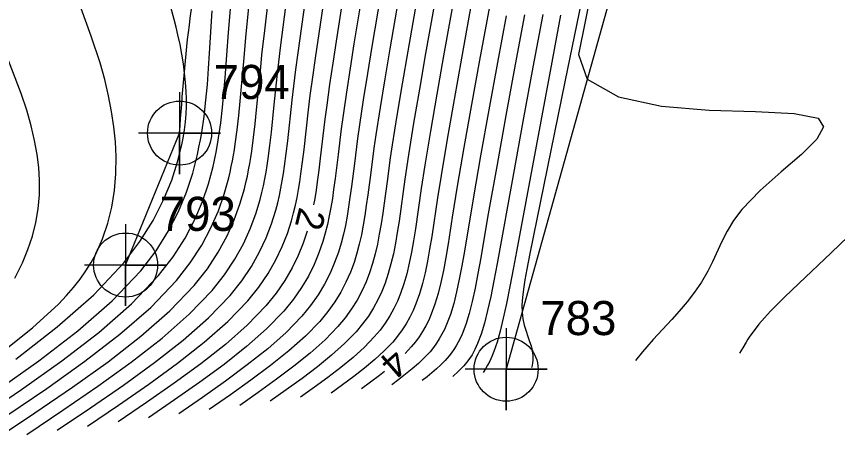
# Model space of a CAD drawing. Extents: x 2602990 to 2605851, y 618069 to 619180.
# Drawn here: x 2604025.2 to 2604085.4, y 618266.1 to 618298.2 of the extents above; entities that cross this region are included whole.
import ezdxf

# ---------------------------------------------------------------- set-up
doc = ezdxf.new("R2010")
doc.units = 0
for name, color, linetype in [('DTM Contours Major', 7, 'Continuous'), ('DTM Contours Major Text', 7, 'Continuous'), ('DTM Contours Minor', 7, 'Continuous'), ('DTM Contours Minor Text', 7, 'Continuous'), ('Exist DTM Breakline', 7, 'Continuous'), ('Exist DTM Breakline Cogo Number', 7, 'Continuous'), ('Exist DTM Breakline Cogo Point CELL', 7, 'Continuous'), ('Exist DTM Breakline Underwater', 7, 'Continuous')]:
    doc.layers.add(name, color=color, linetype=linetype)

# ---------------------------------------------------------------- blocks, each defined once
blk = doc.blocks.new('EXIST DTM BREAKLINE COGO POINT')
at = {"layer": 'Exist DTM Breakline Cogo Point CELL'}
blk.add_lwpolyline([(0, 0.06), (0, -0.06), (0, 0), (0.06, 0), (-0.06, 0)], dxfattribs=at)
blk.add_circle((0, 0), 0.0469, dxfattribs=at)

msp = doc.modelspace()

# ---------------------------------------------------------------- linework, layer by layer
at = {"layer": 'DTM Contours Major'}
for points in [[(2604060.31, 618301.158), (2604059.17, 618294.965), (2604058.579, 618291.709), (2604058.024, 618288.576), (2604057.541, 618285.74), (2604057.176, 618283.469), (2604056.865, 618281.507), (2604056.698, 618280.507), (2604056.526, 618279.568), (2604056.342, 618278.687), (2604056.138, 618277.86), (2604055.907, 618277.085), (2604055.639, 618276.358), (2604055.447, 618275.921), (2604055.237, 618275.5), (2604055.005, 618275.095), (2604054.751, 618274.702), (2604054.472, 618274.321), (2604054.167, 618273.951), (2604053.714, 618273.47)], [(2604028.225, 618267.851), (2604030.679, 618269.504), (2604033.074, 618271.155), (2604035.351, 618272.803), (2604037.453, 618274.447), (2604039.319, 618276.086), (2604040.892, 618277.716), (2604041.75, 618278.792), (2604042.468, 618279.86), (2604043.061, 618280.917), (2604043.545, 618281.958), (2604043.934, 618282.98), (2604044.243, 618283.979), (2604044.386, 618284.521), (2604044.511, 618285.058), (2604044.622, 618285.592), (2604044.72, 618286.126), (2604044.807, 618286.664), (2604044.888, 618287.207), (2604045.009, 618288.124), (2604045.12, 618289.065), (2604045.442, 618292.035), (2604045.56, 618293.073), (2604045.71, 618294.277), (2604045.872, 618295.504), (2604046.558, 618300.437)], [(2604052.21, 618272.153), (2604051.849, 618271.869), (2604051.19, 618271.373), (2604050.52, 618270.881)]]:
    msp.add_lwpolyline(points, dxfattribs=at)
at = {"layer": 'DTM Contours Minor'}
for points in [[(2604059.361, 618303.4), (2604058.4, 618298.119), (2604057.854, 618295.123), (2604057.309, 618292.091), (2604056.799, 618289.172), (2604056.355, 618286.516), (2604056.097, 618284.871), (2604055.667, 618282.051), (2604055.516, 618281.115), (2604055.358, 618280.229), (2604055.186, 618279.39), (2604054.993, 618278.593), (2604054.771, 618277.835), (2604054.513, 618277.112), (2604054.3, 618276.613), (2604054.063, 618276.129), (2604053.797, 618275.658), (2604053.502, 618275.2), (2604053.173, 618274.752), (2604052.808, 618274.312), (2604052.188, 618273.664), (2604051.496, 618273.03), (2604050.746, 618272.407), (2604049.952, 618271.793), (2604049.129, 618271.184), (2604048.291, 618270.578)], [(2604023.766, 618267.245), (2604026.589, 618269.123), (2604029.343, 618270.999), (2604031.957, 618272.872), (2604034.364, 618274.741), (2604036.492, 618276.603), (2604038.273, 618278.458), (2604039.235, 618279.682), (2604040.032, 618280.897), (2604040.682, 618282.096), (2604041.205, 618283.274), (2604041.619, 618284.426), (2604041.942, 618285.545), (2604042.057, 618286.012), (2604042.16, 618286.473), (2604042.252, 618286.931), (2604042.336, 618287.388), (2604042.412, 618287.845), (2604042.482, 618288.305), (2604042.616, 618289.301), (2604042.734, 618290.312), (2604042.84, 618291.336), (2604043.137, 618294.45), (2604043.23, 618295.349), (2604043.43, 618297.149), (2604043.995, 618301.995)], [(2604067.836, 618302.505), (2604066.908, 618297.811), (2604066.422, 618295.388), (2604067.067, 618293.576), (2604069.358, 618292.284), (2604072.495, 618291.596), (2604076.001, 618291.303), (2604079.402, 618291.197), (2604082.219, 618291.069), (2604083.978, 618290.71), (2604084.373, 618290.08), (2604083.874, 618289.175), (2604082.753, 618288.056), (2604081.283, 618286.784), (2604079.735, 618285.417), (2604078.383, 618284.016), (2604077.791, 618283.225), (2604077.316, 618282.445), (2604076.924, 618281.679), (2604076.252, 618280.203), (2604075.903, 618279.498), (2604075.441, 618278.712), (2604074.925, 618277.964), (2604074.375, 618277.255), (2604073.81, 618276.587), (2604073.25, 618275.962), (2604071.899, 618274.497), (2604071.425, 618273.965), (2604071.103, 618273.586), (2604070.609, 618272.97)], [(2604067.16, 618301.829), (2604065.424, 618293.372), (2604062.861, 618280.794), (2604062.633, 618279.646), (2604062.49, 618278.877), (2604062.382, 618278.191), (2604062.31, 618277.576), (2604062.278, 618277.019), (2604062.292, 618276.505), (2604062.354, 618276.008), (2604062.454, 618275.545), (2604062.578, 618275.115), (2604062.71, 618274.719), (2604062.838, 618274.356), (2604062.945, 618274.028), (2604062.998, 618273.837), (2604063.037, 618273.658), (2604063.065, 618273.492), (2604063.082, 618273.336), (2604063.089, 618273.191), (2604063.083, 618272.981), (2604063.057, 618272.773), (2604062.996, 618272.481), (2604062.989, 618272.449)], [(2604025.995, 618267.548), (2604028.634, 618269.314), (2604031.208, 618271.078), (2604033.654, 618272.839), (2604035.908, 618274.596), (2604037.905, 618276.346), (2604039.582, 618278.089), (2604040.492, 618279.238), (2604041.25, 618280.379), (2604041.872, 618281.506), (2604042.375, 618282.614), (2604042.776, 618283.7), (2604043.093, 618284.757), (2604043.222, 618285.264), (2604043.336, 618285.766), (2604043.438, 618286.264), (2604043.529, 618286.762), (2604043.611, 618287.261), (2604043.686, 618287.764), (2604043.813, 618288.719), (2604043.927, 618289.693), (2604044.136, 618291.698), (2604044.351, 618293.765), (2604044.471, 618294.816), (2604044.6, 618295.877), (2604045.283, 618301.209)], [(2604030.454, 618268.154), (2604032.724, 618269.693), (2604034.94, 618271.23), (2604037.05, 618272.765), (2604038.999, 618274.296), (2604040.735, 618275.822), (2604042.204, 618277.341), (2604043.009, 618278.344), (2604043.687, 618279.341), (2604044.251, 618280.329), (2604044.714, 618281.304), (2604045.09, 618282.264), (2604045.393, 618283.207), (2604045.549, 618283.78), (2604045.685, 618284.348), (2604045.804, 618284.915), (2604045.908, 618285.483), (2604046.002, 618286.057), (2604046.087, 618286.639), (2604046.203, 618287.522), (2604046.313, 618288.432), (2604046.642, 618291.34), (2604046.768, 618292.372), (2604046.947, 618293.732), (2604047.143, 618295.128), (2604047.972, 618300.736)], [(2604054.723, 618300.276), (2604053.909, 618295.621), (2604053.497, 618293.232), (2604053.111, 618290.917), (2604052.775, 618288.768), (2604052.636, 618287.817), (2604052.394, 618286.07), (2604052.18, 618284.49), (2604052.075, 618283.749), (2604051.957, 618282.968), (2604051.83, 618282.215), (2604051.688, 618281.484), (2604051.525, 618280.772), (2604051.336, 618280.075), (2604051.114, 618279.389), (2604050.857, 618278.718), (2604050.555, 618278.053), (2604050.205, 618277.394), (2604049.798, 618276.739), (2604049.33, 618276.088), (2604048.794, 618275.441), (2604047.852, 618274.47), (2604046.77, 618273.504), (2604045.576, 618272.542), (2604044.298, 618271.583), (2604042.964, 618270.625), (2604041.602, 618269.669)], [(2604056.119, 618300.486), (2604055.223, 618295.451), (2604054.768, 618292.851), (2604054.342, 618290.341), (2604053.971, 618288.026), (2604053.707, 618286.237), (2604053.273, 618283.176), (2604053.145, 618282.348), (2604053.009, 618281.554), (2604052.858, 618280.789), (2604052.685, 618280.049), (2604052.485, 618279.33), (2604052.25, 618278.629), (2604052.006, 618278.013), (2604051.723, 618277.408), (2604051.399, 618276.811), (2604051.027, 618276.221), (2604050.604, 618275.639), (2604050.124, 618275.061), (2604049.289, 618274.198), (2604048.337, 618273.343), (2604047.292, 618272.495), (2604046.178, 618271.651), (2604045.016, 618270.811), (2604043.832, 618269.972)], [(2604057.516, 618300.703), (2604056.539, 618295.285), (2604056.039, 618292.471), (2604055.571, 618289.759), (2604055.165, 618287.277), (2604054.903, 618285.554), (2604054.47, 618282.608), (2604054.332, 618281.73), (2604054.185, 618280.892), (2604054.024, 618280.09), (2604053.842, 618279.322), (2604053.63, 618278.583), (2604053.383, 618277.87), (2604053.153, 618277.311), (2604052.892, 618276.766), (2604052.596, 618276.232), (2604052.261, 618275.708), (2604051.884, 618275.192), (2604051.461, 618274.684), (2604050.734, 618273.929), (2604049.912, 618273.185), (2604049.015, 618272.449), (2604048.062, 618271.721), (2604047.071, 618270.997), (2604046.061, 618270.275)], [(2604050.545, 618299.699), (2604049.971, 618296.162), (2604049.685, 618294.372), (2604049.415, 618292.621), (2604049.175, 618290.95), (2604049.041, 618289.938), (2604048.808, 618288.047), (2604048.593, 618286.309), (2604048.483, 618285.487), (2604048.387, 618284.828), (2604048.282, 618284.185), (2604048.163, 618283.551), (2604048.027, 618282.924), (2604047.87, 618282.3), (2604047.688, 618281.674), (2604047.401, 618280.841), (2604047.052, 618280), (2604046.631, 618279.153), (2604046.127, 618278.3), (2604045.531, 618277.444), (2604044.831, 618276.585), (2604043.572, 618275.286), (2604042.098, 618273.984), (2604040.452, 618272.68), (2604038.678, 618271.374), (2604036.817, 618270.068), (2604034.913, 618268.76)], [(2604051.936, 618299.882), (2604051.282, 618295.978), (2604050.955, 618293.992), (2604050.648, 618292.058), (2604050.377, 618290.229), (2604050.24, 618289.233), (2604050.003, 618287.386), (2604049.789, 618285.701), (2604049.681, 618284.907), (2604049.578, 618284.21), (2604049.466, 618283.53), (2604049.34, 618282.865), (2604049.196, 618282.209), (2604049.028, 618281.559), (2604048.833, 618280.911), (2604048.554, 618280.132), (2604048.22, 618279.349), (2604047.821, 618278.565), (2604047.349, 618277.779), (2604046.794, 618276.992), (2604046.149, 618276.204), (2604044.995, 618275.015), (2604043.651, 618273.825), (2604042.157, 618272.635), (2604040.549, 618271.445), (2604038.865, 618270.254), (2604037.143, 618269.063)], [(2604053.328, 618300.074), (2604052.595, 618295.797), (2604052.226, 618293.612), (2604051.88, 618291.49), (2604051.576, 618289.502), (2604051.438, 618288.526), (2604051.198, 618286.727), (2604050.984, 618285.094), (2604050.878, 618284.327), (2604050.768, 618283.589), (2604050.649, 618282.873), (2604050.515, 618282.176), (2604050.362, 618281.492), (2604050.184, 618280.818), (2604049.975, 618280.15), (2604049.706, 618279.424), (2604049.388, 618278.7), (2604049.012, 618277.979), (2604048.572, 618277.259), (2604048.06, 618276.54), (2604047.469, 618275.823), (2604046.421, 618274.743), (2604045.208, 618273.665), (2604043.864, 618272.589), (2604042.422, 618271.514), (2604040.914, 618270.44), (2604039.373, 618269.366)], [(2604025.206, 618273.07), (2604028.235, 618275.419), (2604030.901, 618277.77), (2604033.114, 618280.125), (2604034.294, 618281.685), (2604035.257, 618283.226), (2604036.023, 618284.727), (2604036.615, 618286.166), (2604037.054, 618287.522), (2604037.362, 618288.776), (2604037.457, 618289.261), (2604037.555, 618289.875), (2604037.625, 618290.462), (2604037.67, 618291.028), (2604037.691, 618291.581), (2604037.691, 618292.128), (2604037.672, 618292.675), (2604037.629, 618293.341), (2604037.562, 618294.019), (2604037.473, 618294.708), (2604037.361, 618295.407), (2604037.228, 618296.117), (2604037.074, 618296.837), (2604036.942, 618297.393), (2604036.799, 618297.957), (2604036.489, 618299.121)], [(2604049.157, 618299.527), (2604048.66, 618296.352), (2604048.414, 618294.751), (2604048.182, 618293.179), (2604047.972, 618291.665), (2604047.842, 618290.641), (2604047.506, 618287.797), (2604047.398, 618286.916), (2604047.285, 618286.065), (2604047.195, 618285.445), (2604047.096, 618284.836), (2604047.01, 618284.372)], [(2604022.5, 618268.735), (2604025.614, 618270.831), (2604028.566, 618272.925), (2604031.278, 618275.016), (2604033.668, 618277.104), (2604035.657, 618279.187), (2604036.722, 618280.565), (2604037.597, 618281.933), (2604038.305, 618283.284), (2604038.867, 618284.613), (2604039.306, 618285.911), (2604039.644, 618287.172), (2604039.726, 618287.53), (2604039.872, 618288.236), (2604039.998, 618288.937), (2604040.054, 618289.286), (2604040.211, 618290.389), (2604040.34, 618291.493), (2604040.446, 618292.593), (2604040.536, 618293.685), (2604040.781, 618296.994), (2604040.921, 618298.742)], [(2604023.749, 618270.738), (2604026.871, 618272.94), (2604029.736, 618275.141), (2604032.258, 618277.342), (2604034.35, 618279.543), (2604035.468, 618281.001), (2604036.383, 618282.452), (2604037.12, 618283.889), (2604037.702, 618285.305), (2604038.154, 618286.693), (2604038.5, 618288.046), (2604038.617, 618288.591), (2604038.721, 618289.131), (2604038.815, 618289.668), (2604038.991, 618290.852), (2604039.129, 618292.028), (2604039.238, 618293.194), (2604039.325, 618294.348), (2604039.397, 618295.485), (2604039.579, 618298.588)], [(2604024.113, 618273.525), (2604026.406, 618275.351), (2604028.312, 618277.094), (2604028.9, 618277.712), (2604029.43, 618278.32), (2604029.906, 618278.925), (2604030.332, 618279.531), (2604030.712, 618280.142), (2604031.05, 618280.763), (2604031.547, 618281.869), (2604031.937, 618283.015), (2604032.226, 618284.196), (2604032.419, 618285.407), (2604032.521, 618286.645), (2604032.538, 618287.905), (2604032.489, 618288.986), (2604032.383, 618290.086), (2604032.217, 618291.208), (2604031.993, 618292.358), (2604031.709, 618293.543), (2604031.364, 618294.766), (2604030.722, 618296.727), (2604029.98, 618298.748)], [(2604024.544, 618268.93), (2604027.478, 618270.917), (2604030.262, 618272.901), (2604032.82, 618274.882), (2604035.08, 618276.856), (2604036.964, 618278.825), (2604037.978, 618280.124), (2604038.814, 618281.414), (2604039.493, 618282.688), (2604040.036, 618283.939), (2604040.462, 618285.161), (2604040.792, 618286.347), (2604040.891, 618286.765), (2604040.982, 618287.179), (2604041.064, 618287.59), (2604041.14, 618287.999), (2604041.209, 618288.408), (2604041.273, 618288.818), (2604041.417, 618289.862), (2604041.539, 618290.915), (2604041.645, 618291.973), (2604041.74, 618293.032), (2604041.918, 618295.133), (2604042.055, 618296.619), (2604042.276, 618298.851)], [(2604061.117, 618298.23), (2604060.483, 618294.808), (2604059.846, 618291.321), (2604059.244, 618287.967), (2604058.719, 618284.943), (2604058.062, 618280.984), (2604057.876, 618279.909), (2604057.689, 618278.91), (2604057.492, 618277.984), (2604057.277, 618277.128), (2604057.037, 618276.338), (2604056.764, 618275.611), (2604056.597, 618275.241), (2604056.418, 618274.886), (2604056.223, 618274.547), (2604056.014, 618274.222), (2604055.788, 618273.909), (2604055.544, 618273.607), (2604055.143, 618273.17), (2604054.707, 618272.75), (2604054.242, 618272.346), (2604053.756, 618271.953), (2604053.257, 618271.567), (2604052.75, 618271.184)], [(2604062.469, 618298.283), (2604061.791, 618294.642), (2604061.106, 618290.919), (2604060.456, 618287.335), (2604059.768, 618283.442), (2604059.259, 618280.496), (2604059.05, 618279.332), (2604058.844, 618278.263), (2604058.633, 618277.287), (2604058.409, 618276.401), (2604058.164, 618275.6), (2604057.891, 618274.883), (2604057.755, 618274.584), (2604057.611, 618274.3), (2604057.459, 618274.03), (2604057.298, 618273.773), (2604057.128, 618273.528), (2604056.947, 618273.294), (2604056.656, 618272.959), (2604056.344, 618272.643), (2604056.017, 618272.341), (2604055.678, 618272.05), (2604055.331, 618271.767), (2604054.98, 618271.487)], [(2604063.807, 618298.316), (2604063.084, 618294.449), (2604062.35, 618290.48), (2604061.649, 618286.655), (2604060.458, 618280.068), (2604060.22, 618278.797), (2604059.992, 618277.648), (2604059.766, 618276.617), (2604059.535, 618275.701), (2604059.293, 618274.896), (2604059.032, 618274.199), (2604058.934, 618273.978), (2604058.833, 618273.769), (2604058.729, 618273.572), (2604058.621, 618273.385), (2604058.509, 618273.209), (2604058.393, 618273.041), (2604058.21, 618272.804), (2604058.019, 618272.582), (2604057.822, 618272.373), (2604057.621, 618272.173), (2604057.209, 618271.79)], [(2604065.106, 618298.273), (2604064.336, 618294.168), (2604061.886, 618280.958), (2604061.664, 618279.784), (2604061.394, 618278.388), (2604061.142, 618277.148), (2604060.904, 618276.057), (2604060.676, 618275.111), (2604060.453, 618274.305), (2604060.231, 618273.632), (2604060.079, 618273.249), (2604059.924, 618272.915), (2604059.764, 618272.618), (2604059.602, 618272.349), (2604059.439, 618272.093)], [(2604025.134, 618278.993), (2604025.681, 618280.119), (2604026.08, 618281.097), (2604026.406, 618282.079), (2604026.657, 618283.07), (2604026.83, 618284.078), (2604026.924, 618285.11), (2604026.936, 618286.172), (2604026.88, 618287.101), (2604026.761, 618288.066), (2604026.575, 618289.081), (2604026.32, 618290.154), (2604025.994, 618291.298), (2604025.593, 618292.522), (2604024.354, 618295.768)], [(2604046.538, 618282.43), (2604046.246, 618281.552), (2604045.883, 618280.651), (2604045.441, 618279.74), (2604044.906, 618278.821), (2604044.269, 618277.895), (2604043.517, 618276.964), (2604042.152, 618275.555), (2604040.548, 618274.141), (2604038.75, 618272.724), (2604036.808, 618271.303), (2604034.77, 618269.88), (2604032.684, 618268.457)], [(2604086.176, 618282.041), (2604084.938, 618280.84), (2604082.567, 618278.614), (2604081.514, 618277.606), (2604080.978, 618277.074), (2604080.488, 618276.565), (2604080.042, 618276.08), (2604079.642, 618275.615), (2604079.286, 618275.168), (2604078.975, 618274.738), (2604078.833, 618274.524), (2604078.7, 618274.314), (2604078.457, 618273.899), (2604078.229, 618273.49)]]:
    msp.add_lwpolyline(points, dxfattribs=at)
at = {"layer": 'Exist DTM Breakline'}
msp.add_line((2604033.24, 618279.959), (2604037.192, 618289.624), dxfattribs=at)
msp.add_lwpolyline([(2603980.961, 618482.81), (2603991.317, 618481.91), (2604021.685, 618480.962), (2604022.58, 618472.591), (2604032.688, 618438.475), (2604040.417, 618418.201), (2604044.397, 618407.821), (2604049.306, 618391.648), (2604054.884, 618376.066), (2604069.726, 618356.495), (2604081.437, 618334.021), (2604077.048, 618321.258), (2604071.244, 618308.511), (2604061.122, 618272.322)], dxfattribs=at)
for points in [[(2604056.195, 618608.101), (2604070.612, 618564.846), (2604060.948, 618498.617), (2604052.223, 618447.183), (2604051.568, 618445.166), (2604051.779, 618438.355), (2604056.316, 618420.051), (2604056.045, 618414.227), (2604060.112, 618404.174), (2604065.814, 618393.977), (2604079.591, 618374.932), (2604102.645, 618354.376), (2604129.573, 618330.438), (2604185.644, 618288.739), (2604229.181, 618260.22), (2604259.941, 618240.43), (2604275.412, 618231.212), (2604276.014, 618212.47)], [(2604037.192, 618289.624), (2604039.79, 618306.122), (2604047.678, 618322.498), (2604052.475, 618333.909), (2604062.255, 618344.723)]]:
    msp.add_spline(points, degree=3, dxfattribs=at)
at = {"layer": 'Exist DTM Breakline Underwater'}
msp.add_spline([(2604068.235, 618404.026), (2604081.862, 618390.481), (2604106.657, 618363.116), (2604137.711, 618338.436), (2604184.389, 618299.643), (2604239.062, 618271.475), (2604260.626, 618254.325), (2604289.805, 618238.046)], degree=3, dxfattribs=at)

# ---------------------------------------------------------------- block references
at = {"layer": 'Exist DTM Breakline Cogo Point CELL', "xscale": 50, "yscale": 50}
for p in [(2604037.192, 618289.624), (2604033.24, 618279.959), (2604061.122, 618272.322)]:
    msp.add_blockref('EXIST DTM BREAKLINE COGO POINT', p, dxfattribs=at)

# ---------------------------------------------------------------- texts
at = {"layer": 'DTM Contours Major Text'}
msp.add_text('4', height=2, rotation=221.20069, dxfattribs=at).set_placement((2604052.815, 618273.972))
at = {"layer": 'DTM Contours Minor Text'}
msp.add_text('2', height=2, rotation=256.35825, dxfattribs=at).set_placement((2604045.98, 618284.266))
at = {"layer": 'Exist DTM Breakline Cogo Number'}
for s, p in [('794', (2604039.692, 618292.124)), ('793', (2604035.74, 618282.459)), ('783', (2604063.622, 618274.822))]:
    msp.add_text(s, height=2.5, dxfattribs=at).set_placement(p)

doc.saveas('drawing.dxf')
